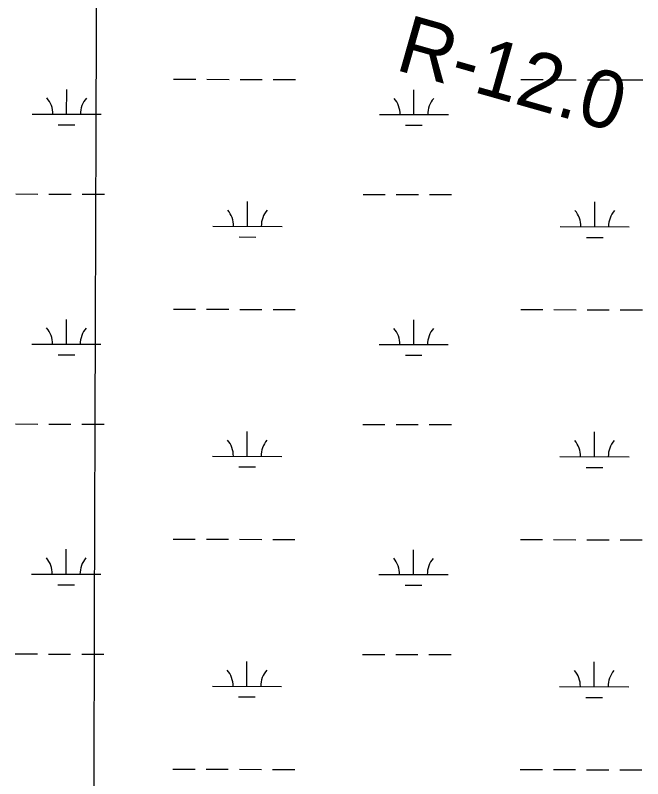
# Model space of a CAD drawing. Extents: x 3148686 to 3186545, y 916144 to 941516.
# Drawn here: x 3160682 to 3161589, y 934275 to 935379 of the extents above; entities that cross this region are included whole.
import ezdxf

# ---------------------------------------------------------------- set-up
doc = ezdxf.new("R2010")
doc.units = 0
for name, color, linetype in [('V-GRID-MAJR', 7, 'Continuous'), ('V-RIVR-RANG-IDEN', 7, 'Continuous'), ('V-WETL-SWMP', 7, 'Continuous')]:
    doc.layers.add(name, color=color, linetype=linetype)

msp = doc.modelspace()

# ---------------------------------------------------------------- linework, layer by layer
at = {"layer": 'V-GRID-MAJR'}
msp.add_spline([(3160753.613, 921529.2320000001), (3160773.887, 927589.627), (3160794.169, 933652.633), (3160814.452, 939715.688), (3160814.461, 939718.2490000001)], degree=3, dxfattribs=at)
at = {"layer": 'V-WETL-SWMP'}
for p, q in [((3160911.2842948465, 935286.366895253), (3160943.284277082, 935286.3331767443)), ((3160959.2842682, 935286.3163174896), (3160991.284250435, 935286.2825989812)), ((3161007.284241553, 935286.2657397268), (3161039.2842237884, 935286.2320212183)), ((3161055.284214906, 935286.215161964), (3161087.2841971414, 935286.1814434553)), ((3161413.192016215, 935285.8380330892), (3161445.1919984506, 935285.8043145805)), ((3161461.1919895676, 935285.7874553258), (3161493.191971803, 935285.7537368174)), ((3161509.1919629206, 935285.7368775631), (3161541.191945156, 935285.7031590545)), ((3161557.1919362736, 935285.6862998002), (3161589.191918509, 935285.6525812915)), ((3160756.63891365, 935235.7878175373), (3160756.6768469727, 935271.7877975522)), ((3161258.546635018, 935235.2589553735), (3161258.5845683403, 935271.2589353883)), ((3160706.638941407, 935235.840502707), (3160806.638885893, 935235.7351323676)), ((3161208.546662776, 935235.3116405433), (3161308.546607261, 935235.2062702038)), ((3160744.622660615, 935220.3694705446), (3160768.622647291, 935220.3441816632)), ((3161246.5303819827, 935219.8406083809), (3161270.530368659, 935219.8153194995)), ((3160683.109323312, 935120.4332318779), (3160715.1093055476, 935120.3995133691)), ((3160731.109296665, 935120.382654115), (3160763.1092789, 935120.3489356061)), ((3160779.109270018, 935120.3320763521), (3160811.1092522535, 935120.2983578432)), ((3161185.0170446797, 935119.9043697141), (3161217.0170269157, 935119.8706512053)), ((3161233.017018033, 935119.8537919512), (3161265.017000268, 935119.8200734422)), ((3161281.016991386, 935119.8032141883), (3161313.016973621, 935119.7694956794)), ((3161017.904213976, 935073.6504313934), (3161017.9421472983, 935109.6504114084)), ((3161519.8119353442, 935073.1215692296), (3161519.849868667, 935109.1215492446)), ((3160967.9042417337, 935073.7031165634), (3161067.904186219, 935073.5977462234)), ((3161469.8119631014, 935073.1742543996), (3161569.811907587, 935073.0688840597)), ((3161005.887960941, 935058.2320844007), (3161029.887947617, 935058.2067955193)), ((3161507.7956823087, 935057.703222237), (3161531.7956689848, 935057.6779333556)), ((3160910.9337540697, 934953.692079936), (3160942.933736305, 934953.6583614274)), ((3160958.9337274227, 934953.6415021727), (3160990.933709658, 934953.6077836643)), ((3161006.9337007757, 934953.5909244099), (3161038.933683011, 934953.5572059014)), ((3161054.9336741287, 934953.540346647), (3161086.933656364, 934953.5066281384)), ((3161412.841475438, 934953.1632177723), (3161444.8414576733, 934953.1294992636)), ((3161460.8414487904, 934953.1126400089), (3161492.841431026, 934953.0789215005)), ((3161508.841422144, 934953.0620622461), (3161540.841404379, 934953.0283437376)), ((3161556.841395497, 934953.0114844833), (3161588.8413777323, 934952.9777659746)), ((3160756.2883728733, 934903.1130022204), (3160756.3263061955, 934939.1129822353)), ((3161258.196094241, 934902.5841400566), (3161258.234027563, 934938.5841200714)), ((3160706.2884006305, 934903.1656873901), (3160806.288345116, 934903.0603170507)), ((3161208.1961219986, 934902.6368252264), (3161308.196066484, 934902.5314548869)), ((3160744.272119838, 934887.6946552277), (3160768.272106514, 934887.6693663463)), ((3161246.1798412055, 934887.1657930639), (3161270.179827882, 934887.1405041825)), ((3160682.758782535, 934787.758416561), (3160714.7587647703, 934787.7246980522)), ((3160730.758755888, 934787.7078387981), (3160762.758738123, 934787.6741202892)), ((3160778.758729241, 934787.6572610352), (3160810.7587114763, 934787.6235425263)), ((3161184.666503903, 934787.2295543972), (3161216.6664861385, 934787.1958358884)), ((3161232.666477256, 934787.1789766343), (3161264.6664594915, 934787.1452581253)), ((3161280.666450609, 934787.1283988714), (3161312.666432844, 934787.0946803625)), ((3161017.553673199, 934740.9756160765), (3161017.591606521, 934776.9755960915)), ((3161519.461394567, 934740.4467539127), (3161519.4993278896, 934776.4467339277)), ((3160967.5537009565, 934741.0283012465), (3161067.553645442, 934740.9229309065)), ((3161469.4614223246, 934740.4994390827), (3161569.46136681, 934740.3940687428)), ((3161005.537420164, 934725.5572690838), (3161029.53740684, 934725.5319802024)), ((3161507.445141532, 934725.02840692), (3161531.445128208, 934725.0031180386)), ((3160910.5832132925, 934621.0172646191), (3160942.583195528, 934620.9835461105)), ((3160958.5831866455, 934620.9666868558), (3160990.583168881, 934620.9329683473)), ((3161006.5831599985, 934620.916109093), (3161038.583142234, 934620.8823905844)), ((3161054.5831333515, 934620.8655313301), (3161086.583115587, 934620.8318128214)), ((3161412.490934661, 934620.4884024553), (3161444.490916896, 934620.4546839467)), ((3161460.490908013, 934620.437824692), (3161492.490890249, 934620.4041061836)), ((3161508.4908813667, 934620.3872469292), (3161540.490863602, 934620.3535284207)), ((3161556.4908547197, 934620.3366691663), (3161588.490836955, 934620.3029506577)), ((3160755.937832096, 934570.4381869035), (3160755.9757654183, 934606.4381669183)), ((3161257.845553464, 934569.9093247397), (3161257.883486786, 934605.9093047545)), ((3160705.9378598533, 934570.4908720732), (3160805.937804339, 934570.3855017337)), ((3161207.8455812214, 934569.9620099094), (3161307.8455257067, 934569.85663957)), ((3160743.9215790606, 934555.0198399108), (3160767.9215657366, 934554.9945510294)), ((3161245.8293004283, 934554.490977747), (3161269.829287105, 934554.4656888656)), ((3160682.408241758, 934455.083601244), (3160714.408223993, 934455.0498827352)), ((3160730.4082151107, 934455.0330234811), (3160762.408197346, 934454.9993049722)), ((3160778.4081884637, 934454.9824457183), (3160810.408170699, 934454.9487272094)), ((3161017.203132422, 934408.3008007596), (3161017.2410657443, 934444.3007807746)), ((3161184.315963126, 934454.5547390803), (3161216.3159453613, 934454.5210205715)), ((3161232.315936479, 934454.5041613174), (3161264.3159187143, 934454.4704428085)), ((3161280.3159098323, 934454.4535835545), (3161312.315892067, 934454.4198650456)), ((3161519.11085379, 934407.7719385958), (3161519.1487871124, 934443.7719186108)), ((3160967.2031601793, 934408.3534859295), (3161067.203104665, 934408.2481155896)), ((3161469.1108815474, 934407.8246237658), (3161569.1108260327, 934407.7192534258)), ((3161005.1868793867, 934392.8824537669), (3161029.1868660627, 934392.8571648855)), ((3161507.094600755, 934392.3535916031), (3161531.094587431, 934392.3283027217)), ((3160910.2326725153, 934288.3424493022), (3160942.232654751, 934288.3087307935)), ((3160958.2326458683, 934288.2918715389), (3160990.232628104, 934288.2581530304)), ((3161006.232619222, 934288.2412937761), (3161038.232601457, 934288.2075752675)), ((3161054.232592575, 934288.1907160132), (3161086.2325748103, 934288.1569975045)), ((3161412.140393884, 934287.8135871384), (3161444.140376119, 934287.7798686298)), ((3161460.1403672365, 934287.7630093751), (3161492.140349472, 934287.7292908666)), ((3161508.1403405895, 934287.7124316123), (3161540.140322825, 934287.6787131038)), ((3161556.1403139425, 934287.6618538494), (3161588.140296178, 934287.6281353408))]:
    msp.add_line(p, q, dxfattribs=at)
for centre, radius, start, end in [((3160701.396508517, 935236.3208301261), 35.24628790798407, 359.1678071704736, 40.711465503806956), ((3160811.8823193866, 935236.2044107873), 35.246287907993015, 139.16780416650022, 180.71146249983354), ((3161203.3042298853, 935235.7919679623), 35.24628790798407, 359.1678071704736, 40.711465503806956), ((3161313.7900407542, 935235.6755486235), 35.246287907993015, 139.16780416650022, 180.71146249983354), ((3160962.661808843, 935074.1834439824), 35.24628790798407, 359.1678071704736, 40.711465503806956), ((3161073.147619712, 935074.0670246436), 35.246287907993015, 139.16780416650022, 180.71146249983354), ((3161464.569530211, 935073.6545818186), 35.24628790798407, 359.1678071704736, 40.711465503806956), ((3161575.0553410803, 935073.5381624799), 35.246287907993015, 139.16780416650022, 180.71146249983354), ((3160701.04596774, 934903.6460148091), 35.24628790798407, 359.1678071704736, 40.711465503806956), ((3160811.5317786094, 934903.5295954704), 35.246287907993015, 139.16780416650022, 180.71146249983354), ((3161202.9536891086, 934903.1171526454), 35.24628790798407, 359.1678071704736, 40.711465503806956), ((3161313.439499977, 934903.0007333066), 35.246287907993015, 139.16780416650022, 180.71146249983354), ((3160962.3112680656, 934741.5086286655), 35.24628790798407, 359.1678071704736, 40.711465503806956), ((3161072.7970789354, 934741.3922093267), 35.246287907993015, 139.16780416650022, 180.71146249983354), ((3161464.2189894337, 934740.9797665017), 35.24628790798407, 359.1678071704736, 40.711465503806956), ((3161574.704800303, 934740.863347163), 35.246287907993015, 139.16780416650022, 180.71146249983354), ((3160700.6954269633, 934570.9711994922), 35.24628790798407, 359.1678071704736, 40.711465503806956), ((3160811.181237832, 934570.8547801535), 35.246287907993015, 139.16780416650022, 180.71146249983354), ((3161202.6031483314, 934570.4423373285), 35.24628790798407, 359.1678071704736, 40.711465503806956), ((3161313.0889592, 934570.3259179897), 35.246287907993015, 139.16780416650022, 180.71146249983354), ((3160961.960727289, 934408.8338133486), 35.24628790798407, 359.1678071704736, 40.711465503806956), ((3161072.446538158, 934408.7173940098), 35.246287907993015, 139.16780416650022, 180.71146249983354), ((3161463.8684486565, 934408.3049511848), 35.24628790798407, 359.1678071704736, 40.711465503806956), ((3161574.3542595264, 934408.188531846), 35.246287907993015, 139.16780416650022, 180.71146249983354)]:
    msp.add_arc(centre, radius, start, end, dxfattribs=at)

# ---------------------------------------------------------------- texts
at = {"layer": 'V-RIVR-RANG-IDEN'}
msp.add_text('R-12.0', height=82.999998, rotation=344.15692063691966, dxfattribs=at).set_placement((3161229.663, 935300.578))

doc.saveas('drawing.dxf')
